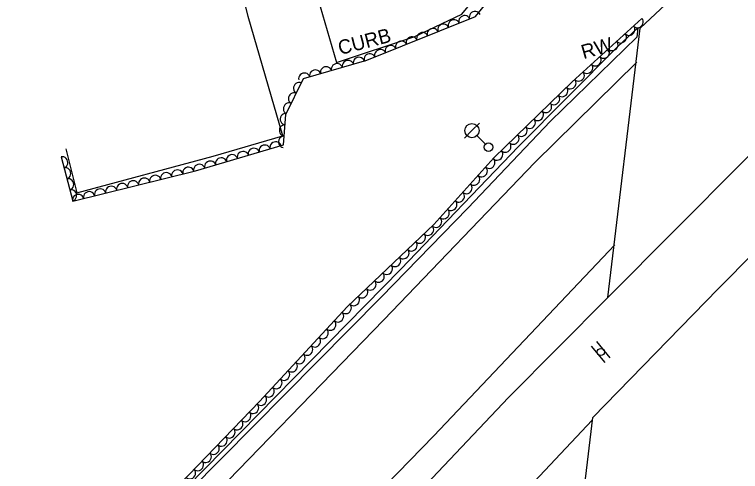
# Model space of a CAD drawing. Extents: x 1722896 to 1754269, y 648279 to 666297.
# Drawn here: x 1742170.8 to 1742426.5, y 651259.2 to 651420.2 of the extents above; entities that cross this region are included whole.
import ezdxf

# ---------------------------------------------------------------- set-up
doc = ezdxf.new("R2010")
doc.units = 0
for name, color, linetype in [('DESIGN - CENTERLINE - Proposed', 7, 'Continuous'), ('DESIGN - PUBLIC HEARING - Shapes', 7, 'Continuous'), ('DESIGN - SCRATCH - User 1', 7, 'Continuous'), ('SURVEY - CENTERLINE - Preliminary Text', 7, 'Continuous'), ('SURVEY - DTM - Breaklines', 7, 'Continuous'), ('SURVEY - VEGETATION - Features with Text', 7, 'Continuous')]:
    doc.layers.add(name, color=color, linetype=linetype)

msp = doc.modelspace()

# ---------------------------------------------------------------- linework, layer by layer
at = {"layer": 'DESIGN - CENTERLINE - Proposed'}
for points in [[(1742511.17, 651525.69), (1742501.84, 651443.83), (1742450.86, 651391.9), (1742379.77, 651320.5), (1742391.13, 651415.36), (1742449.49, 651469.89), (1742503.63, 651519.31), (1742511.17, 651525.69)], [(1742496.28, 651401.33), (1742487.15, 651314.72), (1742363.17, 651182.85), (1742374.46, 651278.15), (1742418.65, 651323.57), (1742470.35, 651375.65), (1742496.28, 651401.33)]]:
    msp.add_lwpolyline(points, dxfattribs=at)
at = {"layer": 'DESIGN - PUBLIC HEARING - Shapes'}
for p, q in [((1742378.82, 651297.62), (1742374.02, 651303.38)), ((1742380.67, 651299.16), (1742375.86, 651304.92))]:
    msp.add_line(p, q, dxfattribs=at)
msp.add_circle((1742377.34, 651301.27), 1.27, dxfattribs=at)
at = {"layer": 'DESIGN - SCRATCH - User 1'}
for points in [[(1741947.68, 650965.31), (1741992.27, 651010.27), (1742021.11, 651039.3), (1742045.34, 651064.44), (1742071.13, 651090.45), (1742094.73, 651114.26), (1742130.2, 651150.53), (1742160.56, 651181.47), (1742205.42, 651227.34), (1742225.32, 651247.36), (1742306.86, 651330.42), (1742348.37, 651373.7), (1742383.17, 651408.75), (1742390.4, 651415.41)], [(1742390.4, 651415.41), (1742390.06, 651412.16), (1742359.6, 651382.53), (1742330.43, 651351.93), (1742299.89, 651320.61), (1742221.21, 651241), (1742176.33, 651195.14), (1742143.74, 651161.71), (1742099.12, 651115.97), (1742067.23, 651083.89), (1742031.93, 651048), (1741996.44, 651012.33), (1741962.48, 650977.87)]]:
    msp.add_lwpolyline(points, dxfattribs=at)
at = {"layer": 'SURVEY - CENTERLINE - Preliminary Text'}
for points in [[(1742306.57, 651491.39), (1742307.62, 651488.72), (1742310.4, 651486.72), (1742314.81, 651474.32), (1742320.55, 651453.99), (1742322.34, 651443.35), (1742319.21, 651439.19), (1742308.81, 651433.8), (1742296.2, 651428.61), (1742278.48, 651422.97), (1742284.17, 651403.25), (1742311.85, 651412.36), (1742328.41, 651420.32), (1742382.66, 651486.19), (1742397.09, 651494.27), (1742381.89, 651530.15), (1742381.21, 651530.59), (1742320.51, 651523.74)], [(1742188.83, 651372.83), (1742192.69, 651357.33), (1742240.77, 651370.23), (1742265.31, 651377.47), (1742253.15, 651419.45), (1742247.68, 651442.05)], [(1742354.04, 651368.02), (1742389.96, 651403.42)], [(1741620.01, 650668.5), (1741665.65, 650701.56), (1741708.59, 650734.1), (1741759.45, 650775.23), (1741804.57, 650814.37), (1741846.02, 650852.57), (1741886.43, 650891.64), (1741920.03, 650924.63), (1741958.01, 650963.74), (1742017.37, 651023.32), (1742062.06, 651068.58), (1742140.03, 651147.53), (1742197.84, 651207.13), (1742231.46, 651240.95), (1742300.83, 651312.55), (1742354.04, 651368.02)], [(1741648.78, 650588.94), (1741695.82, 650631.69), (1741742.71, 650676.66), (1741790.09, 650723.45), (1741830.1, 650764.21), (1741877.41, 650812.99), (1741920.46, 650857.49), (1741957.7, 650896.69), (1742001.16, 650941.81), (1742041.74, 650984.23), (1742077.82, 651021.35), (1742121.74, 651066.85), (1742157.73, 651104.39), (1742194.98, 651143.33), (1742233.92, 651183.85), (1742272.01, 651223.99), (1742318.47, 651271.76), (1742382.26, 651339.02)], [(1742379.77, 651320.5), (1742344.76, 651285.24), (1742301.4, 651239.35), (1742256.68, 651193.49), (1742222.85, 651157.68), (1742185.94, 651119.48), (1742139.38, 651071.04), (1742091.7, 651021.59), (1742053.2, 650981.31), (1742015.63, 650941.66), (1741978.68, 650903.45), (1741947.95, 650871.77), (1741908.71, 650831.03), (1741880.07, 650801.31), (1741839.8, 650759.02), (1741801.09, 650720.05), (1741768.42, 650687.53), (1741727.8, 650648.12), (1741689.57, 650612.01), (1741652.52, 650579.11)], [(1741662.03, 650552.37), (1741693.72, 650580.8), (1741735.66, 650618.41), (1741760.13, 650642.66), (1741791.48, 650672.81), (1741831.82, 650713.25), (1741859.8, 650742.9), (1741902.81, 650787.37), (1741925.53, 650811.19), (1741957.34, 650843.77), (1741997.58, 650885.7), (1742045.9, 650935.89), (1742073.55, 650964.85), (1742102.33, 650993.94), (1742131.19, 651024.04), (1742170.69, 651064.96), (1742197.55, 651092.77), (1742233.01, 651128.94), (1742286.67, 651184.87), (1742331.6, 651231.91), (1742374.24, 651277.22)]]:
    msp.add_lwpolyline(points, dxfattribs=at)
at = {"layer": 'SURVEY - DTM - Breaklines'}
for p, q in [((1742331.92, 651379.25), (1742334.57, 651381.91)), ((1742331.92, 651379.25), (1742329.27, 651376.6)), ((1742336.7, 651374.49), (1742333.69, 651377.49))]:
    msp.add_line(p, q, dxfattribs=at)
for centre, radius in [((1742331.92, 651379.25), 2.5), ((1742337.76, 651373.43), 1.5)]:
    msp.add_circle(centre, radius, dxfattribs=at)
at = {"layer": 'SURVEY - VEGETATION - Features with Text'}
for points in [[(1742187.19, 651369.99), (1742191.32, 651354.45), (1742234.52, 651365.12), (1742265.55, 651374.24), (1742266.39, 651384.98), (1742272.61, 651397.59), (1742294.95, 651404.04), (1742333.13, 651419.44), (1742348.07, 651437.82), (1742370.7, 651469.5), (1742386.2, 651485.95), (1742394.22, 651485.07), (1742417.87, 651483.71), (1742419.71, 651451.45)], [(1742391.81, 651418.77), (1742367.23, 651396.49), (1742339.67, 651369.62), (1742318.46, 651346.13), (1742287.93, 651317.15), (1742257.14, 651283.87), (1742219.62, 651245), (1742185.82, 651212.16), (1742163.19, 651191.02), (1742152.06, 651184.32), (1742130.59, 651193.92), (1742118.41, 651204.36), (1742101.85, 651205.96), (1742095.94, 651202.51), (1742085.58, 651198.76), (1742082.45, 651173.99), (1742083.4, 651160.63), (1742058.64, 651132.53), (1742048.29, 651127.32), (1742033.47, 651137.14), (1742008.37, 651161.5)]]:
    msp.add_lwpolyline(points, dxfattribs=at)
for centre, major_axis in [((1742332.97, 651419.38), (1.85, 0.75)), ((1742325.55, 651416.39), (1.85, 0.75)), ((1742329.26, 651417.88), (1.85, 0.75)), ((1742390.33, 651417.42), (-1.48, -1.34)), ((1742318.13, 651413.39), (1.85, 0.75)), ((1742321.84, 651414.89), (1.85, 0.75)), ((1742387.37, 651414.74), (-1.48, -1.34)), ((1742314.42, 651411.9), (1.85, 0.75)), ((1742384.4, 651412.05), (-1.48, -1.34)), ((1742307.01, 651408.9), (1.85, 0.75)), ((1742310.72, 651410.4), (1.85, 0.75)), ((1742381.44, 651409.37), (-1.48, -1.34)), ((1742299.59, 651405.91), (1.85, 0.75)), ((1742303.3, 651407.41), (1.85, 0.75)), ((1742378.48, 651406.68), (-1.48, -1.34)), ((1742292.07, 651403.21), (1.92, 0.55)), ((1742295.88, 651404.41), (1.85, 0.75)), ((1742375.51, 651403.99), (-1.48, -1.34)), ((1742284.38, 651400.99), (1.92, 0.55)), ((1742288.23, 651402.1), (1.92, 0.55)), ((1742276.7, 651398.77), (1.92, 0.55)), ((1742280.54, 651399.88), (1.92, 0.55)), ((1742372.55, 651401.31), (-1.48, -1.34)), ((1742272.85, 651397.66), (1.92, 0.55)), ((1742369.58, 651398.62), (-1.48, -1.34)), ((1742270.95, 651394.23), (0.89, 1.79)), ((1742366.64, 651395.91), (-1.43, -1.4)), ((1742269.18, 651390.64), (0.89, 1.79)), ((1742363.78, 651393.12), (-1.43, -1.4)), ((1742360.91, 651390.33), (-1.43, -1.4)), ((1742267.41, 651387.05), (0.89, 1.79)), ((1742358.05, 651387.54), (-1.43, -1.4)), ((1742266.26, 651383.3), (0.16, 1.99)), ((1742355.18, 651384.74), (-1.43, -1.4)), ((1742352.32, 651381.95), (-1.43, -1.4)), ((1742265.95, 651379.31), (0.16, 1.99)), ((1742349.46, 651379.16), (-1.43, -1.4)), ((1742265.64, 651375.32), (0.16, 1.99)), ((1742346.59, 651376.37), (-1.43, -1.4)), ((1742262.75, 651373.42), (1.92, 0.56)), ((1742343.73, 651373.57), (-1.43, -1.4)), ((1742251.24, 651370.03), (1.92, 0.56)), ((1742255.07, 651371.16), (1.92, 0.56)), ((1742258.91, 651372.29), (1.92, 0.56)), ((1742340.86, 651370.78), (-1.43, -1.4)), ((1742187.7, 651368.06), (0.51, -1.93)), ((1742243.56, 651367.78), (1.92, 0.56)), ((1742247.4, 651368.91), (1.92, 0.56)), ((1742235.89, 651365.52), (1.92, 0.56)), ((1742239.72, 651366.65), (1.92, 0.56)), ((1742338.11, 651367.89), (-1.34, -1.48)), ((1742188.73, 651364.19), (0.51, -1.93)), ((1742224.25, 651362.58), (1.94, 0.48)), ((1742228.14, 651363.54), (1.94, 0.48)), ((1742232.02, 651364.5), (1.94, 0.48)), ((1742335.43, 651364.92), (-1.34, -1.48)), ((1742189.76, 651360.33), (0.51, -1.93)), ((1742212.6, 651359.7), (1.94, 0.48)), ((1742216.49, 651360.66), (1.94, 0.48)), ((1742220.37, 651361.62), (1.94, 0.48)), ((1742332.74, 651361.95), (-1.34, -1.48)), ((1742204.84, 651357.79), (1.94, 0.48)), ((1742208.72, 651358.75), (1.94, 0.48)), ((1742330.06, 651358.98), (-1.34, -1.48)), ((1742190.79, 651356.46), (0.51, -1.93)), ((1742193.19, 651354.91), (1.94, 0.48)), ((1742197.07, 651355.87), (1.94, 0.48)), ((1742200.95, 651356.83), (1.94, 0.48)), ((1742327.38, 651356.01), (-1.34, -1.48)), ((1742324.7, 651353.04), (-1.34, -1.48)), ((1742322.02, 651350.08), (-1.34, -1.48)), ((1742319.34, 651347.11), (-1.34, -1.48)), ((1742316.51, 651344.28), (-1.45, -1.38)), ((1742313.61, 651341.53), (-1.45, -1.38)), ((1742310.71, 651338.78), (-1.45, -1.38)), ((1742307.81, 651336.02), (-1.45, -1.38)), ((1742304.9, 651333.27), (-1.45, -1.38)), ((1742302, 651330.52), (-1.45, -1.38)), ((1742299.1, 651327.76), (-1.45, -1.38)), ((1742296.2, 651325.01), (-1.45, -1.38)), ((1742293.3, 651322.25), (-1.45, -1.38)), ((1742290.4, 651319.5), (-1.45, -1.38)), ((1742287.52, 651316.72), (-1.36, -1.47)), ((1742284.81, 651313.78), (-1.36, -1.47)), ((1742282.09, 651310.85), (-1.36, -1.47)), ((1742279.38, 651307.91), (-1.36, -1.47)), ((1742276.66, 651304.97), (-1.36, -1.47)), ((1742273.94, 651302.04), (-1.36, -1.47)), ((1742271.23, 651299.1), (-1.36, -1.47)), ((1742268.51, 651296.17), (-1.36, -1.47)), ((1742265.79, 651293.23), (-1.36, -1.47)), ((1742263.08, 651290.29), (-1.36, -1.47)), ((1742260.36, 651287.36), (-1.36, -1.47)), ((1742257.65, 651284.42), (-1.36, -1.47)), ((1742254.88, 651281.53), (-1.39, -1.44)), ((1742252.1, 651278.65), (-1.39, -1.44)), ((1742249.32, 651275.78), (-1.39, -1.44)), ((1742246.54, 651272.9), (-1.39, -1.44)), ((1742243.77, 651270.02), (-1.39, -1.44)), ((1742240.99, 651267.14), (-1.39, -1.44)), ((1742238.21, 651264.26), (-1.39, -1.44)), ((1742235.43, 651261.39), (-1.39, -1.44)), ((1742232.65, 651258.51), (-1.39, -1.44))]:
    msp.add_ellipse(centre, major_axis=major_axis, ratio=0.940188, start_param=0, end_param=3.141593, dxfattribs=at)

# ---------------------------------------------------------------- texts
at = {"layer": 'DESIGN - SCRATCH - User 1'}
for s, rotation, p in [('CURB', 14.5757, (1742285.5, 651405.87)), ('RW', 15.8415, (1742371.23, 651404.41))]:
    msp.add_text(s, height=5, rotation=rotation, dxfattribs=at).set_placement(p)

doc.saveas('drawing.dxf')
